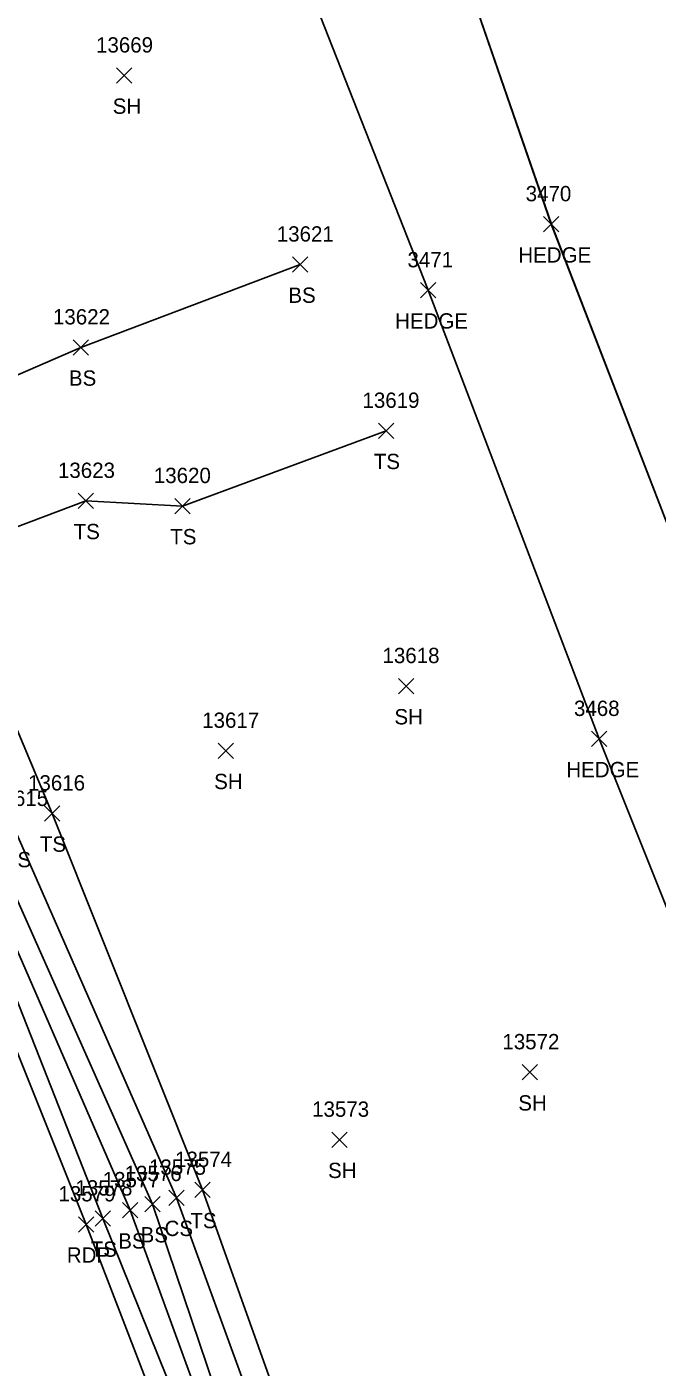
# Model space of a CAD drawing. Extents: x 1439173 to 1457902, y 641926 to 659889.
# Drawn here: x 1446865.6 to 1446947.9, y 651949.2 to 652124.2 of the extents above; entities that cross this region are included whole.
import ezdxf

# ---------------------------------------------------------------- set-up
doc = ezdxf.new("R2010")
doc.units = 0
for name, color, linetype in [('L_A', 7, 'Continuous'), ('L_I', 7, 'Continuous'), ('L_TIC', 7, 'Continuous'), ('LAHR', 7, 'Continuous'), ('LELB', 7, 'Continuous'), ('LSOGP', 7, 'Continuous'), ('P_A', 7, 'Continuous'), ('P_I', 7, 'Continuous'), ('P_TIC', 7, 'Continuous'), ('PET', 7, 'Continuous')]:
    doc.layers.add(name, color=color, linetype=linetype)

msp = doc.modelspace()

# ---------------------------------------------------------------- linework, layer by layer
at = {"layer": 'L_TIC'}
for points in [[(1446877.34, 652116.83), (1446879.34, 652118.83)], [(1446879.34, 652116.83), (1446877.34, 652118.83)], [(1446933.04, 652097.41), (1446935.04, 652099.41)], [(1446935.04, 652097.41), (1446933.04, 652099.41)], [(1446900.3, 652092.15), (1446902.3, 652094.15)], [(1446902.3, 652092.15), (1446900.3, 652094.15)], [(1446916.97, 652088.79), (1446918.97, 652090.79)], [(1446918.97, 652088.79), (1446916.97, 652090.79)], [(1446871.67, 652081.33), (1446873.67, 652083.33)], [(1446873.67, 652081.33), (1446871.67, 652083.33)], [(1446911.48, 652070.44), (1446913.48, 652072.44)], [(1446913.48, 652070.44), (1446911.48, 652072.44)], [(1446872.32, 652061.29), (1446874.32, 652063.29)], [(1446874.32, 652061.29), (1446872.32, 652063.29)], [(1446884.92, 652060.62), (1446886.92, 652062.62)], [(1446886.92, 652060.62), (1446884.92, 652062.62)], [(1446914.09, 652037.11), (1446916.09, 652039.11)], [(1446916.09, 652037.11), (1446914.09, 652039.11)], [(1446890.57, 652028.66), (1446892.57, 652030.66)], [(1446892.57, 652028.66), (1446890.57, 652030.66)], [(1446939.3, 652030.21), (1446941.3, 652032.21)], [(1446941.3, 652030.21), (1446939.3, 652032.21)], [(1446867.91, 652020.48), (1446869.91, 652022.48)], [(1446869.91, 652020.48), (1446867.91, 652022.48)], [(1446930.25, 651986.69), (1446932.25, 651988.69)], [(1446932.25, 651986.69), (1446930.25, 651988.69)], [(1446905.43, 651977.88), (1446907.43, 651979.88)], [(1446907.43, 651977.88), (1446905.43, 651979.88)], [(1446887.55, 651971.33), (1446889.55, 651973.33)], [(1446889.55, 651971.33), (1446887.55, 651973.33)], [(1446881.02, 651969.48), (1446883.02, 651971.48)], [(1446883.02, 651969.48), (1446881.02, 651971.48)], [(1446884.15, 651970.31), (1446886.15, 651972.31)], [(1446886.15, 651970.31), (1446884.15, 651972.31)], [(1446874.55, 651967.6), (1446876.55, 651969.6)], [(1446876.55, 651967.6), (1446874.55, 651969.6)], [(1446878.11, 651968.67), (1446880.11, 651970.67)], [(1446880.11, 651968.67), (1446878.11, 651970.67)]]:
    msp.add_lwpolyline(points, dxfattribs=at)
at = {"layer": 'LAHR'}
for points in [[(1447035.97, 651831.29), (1447019.59, 651875.22), (1446996.78, 651942.26), (1446977.21, 651990.1), (1446953.33, 652048.5), (1446934.04, 652098.41), (1446917.5, 652146.33), (1446904.33, 652181.78), (1446882.83, 652241.39), (1446863.27, 652289.11), (1446843.99, 652341.79), (1446827.1, 652383.36), (1446810.26, 652426.19), (1446785.56, 652486.81), (1446766.59, 652538.24), (1446746.64, 652588.97), (1446736.21, 652618.94)], [(1447014.19, 651831.15), (1447001.17, 651870.61), (1446986.18, 651911.45), (1446958.55, 651985.51), (1446940.3, 652031.21), (1446917.97, 652089.79), (1446900.1, 652135.28), (1446886.04, 652174.25), (1446863.77, 652231.07), (1446844.2, 652286.67), (1446827.7, 652332.61), (1446807.93, 652383.41), (1446789.02, 652429.04), (1446766.65, 652484.17), (1446747, 652534.85), (1446727.12, 652584.98), (1446716.57, 652616.47)]]:
    msp.add_lwpolyline(points, dxfattribs=at)
at = {"layer": 'LELB'}
for points in [[(1446929.52, 651833.3), (1446911.61, 651878.44), (1446894.85, 651920.63), (1446875.55, 651968.6), (1446856.78, 652016.18), (1446837.36, 652065.29), (1446819.34, 652111.65), (1446810.43, 652136.73), (1446797.89, 652167.52), (1446778.6, 652217.7), (1446760.98, 652261.73), (1446748.56, 652295.91), (1446733.15, 652335.87), (1446720.26, 652370.62)], [(1446942.78, 651838.63), (1446925.23, 651882.25), (1446905.35, 651925.12), (1446888.55, 651972.33), (1446868.91, 652021.48), (1446854.74, 652055.3), (1446847.28, 652071.3), (1446830.43, 652114.68)], [(1446942.78, 651838.63), (1446920.45, 651881.14), (1446902.38, 651923.98), (1446885.15, 651971.31), (1446864.03, 652019.46), (1446853.46, 652048.89), (1446845.56, 652070.83), (1446826.06, 652113.94)], [(1446931.09, 651833.98), (1446914.44, 651879.31), (1446896.62, 651921.6), (1446879.11, 651969.67), (1446858.47, 652017.03), (1446840.51, 652067.36), (1446823.14, 652111.17), (1446823.96, 652111.76), (1446825.28, 652110.79)], [(1446933.9, 651835.12), (1446917.02, 651879.94), (1446898.28, 651922.32), (1446882.02, 651970.48), (1446860.74, 652018.25), (1446843.12, 652068.92), (1446825.28, 652110.79)], [(1446901.3, 652093.15), (1446872.67, 652082.33), (1446847.28, 652071.3)], [(1446912.48, 652071.44), (1446885.92, 652061.62), (1446873.32, 652062.29), (1446854.74, 652055.3)]]:
    msp.add_lwpolyline(points, dxfattribs=at)
at = {"layer": 'LSOGP'}
msp.add_lwpolyline([(1446827.1, 652383.36), (1446843.99, 652341.8), (1446863.27, 652289.1), (1446882.83, 652241.39), (1446904.32, 652181.79), (1446917.5, 652146.33), (1446934.05, 652098.41), (1446953.33, 652048.49), (1446977.21, 651990.1), (1446996.78, 651942.26), (1447019.59, 651875.23), (1447035.97, 651831.29), (1447078.18, 651826.32), (1447092.3, 651835.36), (1447116.13, 651853.32), (1447127.72, 651811.45), (1447140.92, 651786.37)], dxfattribs=at)
at = {"layer": 'P_TIC'}
for points in [[(1446872.35, 651966.83), (1446874.35, 651968.83)], [(1446874.35, 651966.83), (1446872.35, 651968.83)]]:
    msp.add_lwpolyline(points, dxfattribs=at)
at = {"layer": 'PET'}
msp.add_lwpolyline([(1446926.7, 651832.14), (1446908.72, 651877.41), (1446891.92, 651919.61), (1446873.35, 651967.83), (1446854.42, 652015.15), (1446835.87, 652064.27), (1446817.62, 652109.37), (1446806.97, 652137.8), (1446795.02, 652167.27), (1446775.9, 652216.04), (1446758.75, 652260.96), (1446745.68, 652294.69), (1446731.04, 652335.01), (1446718.01, 652370.03)], dxfattribs=at)

# ---------------------------------------------------------------- texts
at = {"layer": 'L_A'}
for s, p in [('SH', (1446876.83, 652112.83)), ('HEDGE', (1446929.74, 652093.41)), ('BS', (1446899.74, 652088.15)), ('HEDGE', (1446913.67, 652084.79)), ('BS', (1446871.11, 652077.33)), ('TS', (1446910.89, 652066.44)), ('TS', (1446871.73, 652057.29)), ('TS', (1446884.33, 652056.62)), ('SH', (1446913.58, 652033.11)), ('HEDGE', (1446936, 652026.21)), ('SH', (1446890.06, 652024.66)), ('TS', (1446867.32, 652016.48)), ('CS', (1446862.47, 652014.46)), ('SH', (1446929.74, 651982.69)), ('SH', (1446904.92, 651973.88)), ('TS', (1446886.96, 651967.33)), ('CS', (1446883.59, 651966.31)), ('BS', (1446877.55, 651964.67)), ('BS', (1446880.46, 651965.48)), ('TS', (1446873.96, 651963.6))]:
    msp.add_text(s, height=2, dxfattribs=at).set_placement(p)
at = {"layer": 'L_I'}
for s, p in [('13669', (1446874.65, 652120.83)), ('3470', (1446930.7, 652101.41)), ('13621', (1446898.23, 652096.15)), ('3471', (1446915.28, 652092.79)), ('13622', (1446869.03, 652085.33)), ('13619', (1446909.41, 652074.44)), ('13623', (1446869.68, 652065.29)), ('13620', (1446882.19, 652064.62)), ('13618', (1446912.02, 652041.11)), ('3468', (1446937, 652034.21)), ('13617', (1446888.5, 652032.66)), ('13616', (1446865.78, 652024.48)), ('13615', (1446860.96, 652022.46)), ('13572', (1446927.66, 651990.69)), ('13573', (1446902.84, 651981.88)), ('13575', (1446881.56, 651974.31)), ('13574', (1446884.96, 651975.33)), ('13577', (1446875.52, 651972.67)), ('13576', (1446878.38, 651973.48)), ('13578', (1446871.96, 651971.6))]:
    msp.add_text(s, height=2, dxfattribs=at).set_placement(p)
at = {"layer": 'P_A'}
msp.add_text('RDP', height=2, dxfattribs=at).set_placement((1446870.84, 651962.83))
at = {"layer": 'P_I'}
msp.add_text('13579', height=2, dxfattribs=at).set_placement((1446869.75, 651970.83))

doc.saveas('drawing.dxf')
